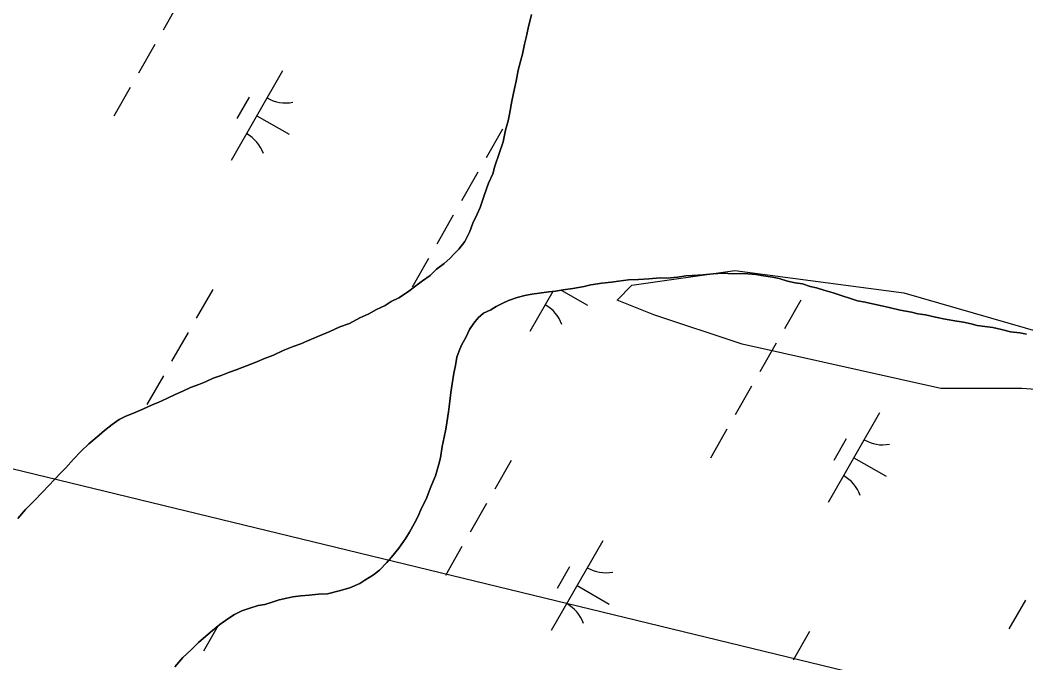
# Model space of a CAD drawing. Extents: x 3930721 to 3950824, y 220441 to 242861.
# Drawn here: x 3943989.2 to 3944475.6, y 229785 to 230095.9 of the extents above; entities that cross this region are included whole.
import ezdxf

# ---------------------------------------------------------------- set-up
doc = ezdxf.new("R2010")
doc.units = 0
for name, color, linetype in [('V-SITE-VEGE', 7, 'Continuous'), ('V-TOPO-SHOR', 7, 'Continuous'), ('V-UTIL-LINE', 7, 'Continuous'), ('V-WETL-SWMP', 7, 'Continuous')]:
    doc.layers.add(name, color=color, linetype=linetype)

msp = doc.modelspace()

# ---------------------------------------------------------------- linework, layer by layer
at = {"layer": 'V-SITE-VEGE'}
msp.add_lwpolyline([(3944523.45, 229914.21), (3944473.62, 229917.77), (3944434.47, 229917.77), (3944338.37, 229939.13), (3944295.66, 229953.38), (3944277.87, 229960.5), (3944284.98, 229967.62), (3944334.81, 229974.74), (3944416.67, 229964.06), (3944551.92, 229924.89)], dxfattribs=at)
at = {"layer": 'V-TOPO-SHOR'}
for points in [[(3944218.85, 230025.23), (3944220.92, 230031.37), (3944222.73, 230036.98), (3944224, 230042.59), (3944225.29, 230047.13), (3944225.79, 230050.33), (3944227.06, 230056.73), (3944228.33, 230062.87), (3944229.09, 230066.34), (3944230.1, 230071.68), (3944231.38, 230076.48), (3944232.15, 230079.42), (3944233.17, 230084.23), (3944233.93, 230087.43), (3944234.95, 230091.96), (3944236.48, 230098.64)], [(3944111.66, 229933.86), (3944116.42, 229936.04), (3944121.2, 229937.95), (3944124.91, 229939.32), (3944127.83, 229940.68), (3944133.13, 229942.87), (3944138.97, 229945.32), (3944143.74, 229947.5), (3944148.52, 229949.15), (3944153.55, 229951.86), (3944157.79, 229953.77), (3944161.5, 229955.94), (3944165.74, 229957.84), (3944168.65, 229959.74), (3944172.36, 229961.64), (3944176.59, 229964.34), (3944180.56, 229967.31), (3944183.73, 229969.74), (3944187.43, 229972.44), (3944190.6, 229975.4), (3944194.29, 229978.11), (3944196.93, 229980.53), (3944199.31, 229982.95), (3944201.41, 229985.1), (3944204.31, 229988.86), (3944206.66, 229993.68), (3944208.21, 229997.69), (3944210.3, 230001.97), (3944211.6, 230005.18), (3944213.67, 230011.06), (3944215.74, 230016.94), (3944217.83, 230021.49), (3944218.85, 230025.23)], [(3944371.26, 229967.11), (3944367.51, 229968.27), (3944364.06, 229968.83), (3944360.3, 229969.69), (3944356.25, 229970.85), (3944353.09, 229971.57), (3944348.74, 229972.27), (3944344.99, 229972.83), (3944341.09, 229973.24), (3944337.79, 229973.36), (3944334.35, 229973.18), (3944328.96, 229973.42), (3944324.31, 229973.22), (3944319.53, 229972.73), (3944314.29, 229972.37), (3944311.14, 229972.19), (3944307.1, 229971.55), (3944302.02, 229971.05), (3944298.72, 229971.17), (3944293.33, 229970.81), (3944288.24, 229970.46), (3944283.45, 229970.27), (3944278.51, 229969.62), (3944275.22, 229969.13), (3944270.58, 229968.64), (3944265.2, 229967.83), (3944261.91, 229967.05), (3944256.53, 229966.1), (3944251.89, 229965.45), (3944248.15, 229964.81), (3944244.86, 229964.48), (3944240.22, 229963.83), (3944236.63, 229963.35), (3944233.34, 229962.72), (3944229.6, 229961.78), (3944225.43, 229960.24), (3944222.3, 229958.86), (3944219.46, 229957.33), (3944216.78, 229955.81), (3944213.35, 229954.12), (3944210.68, 229951.85), (3944208.61, 229949.28), (3944206.54, 229946.27), (3944204.93, 229942.65), (3944202.73, 229938.74), (3944201.56, 229935.88), (3944200.39, 229932.87), (3944199.68, 229928.82), (3944198.97, 229925.07), (3944198.12, 229919.97), (3944197.42, 229915.76), (3944197.01, 229911.57), (3944196.31, 229906.46), (3944195.62, 229901.07), (3944195.05, 229898.06), (3944194.34, 229894.16), (3944193.33, 229889.66), (3944192.49, 229884.26), (3944191.62, 229881.1), (3944190.03, 229875.54), (3944187.84, 229870.13), (3944185.5, 229864.26), (3944183.15, 229859.6), (3944181.69, 229855.98), (3944179.93, 229852.67), (3944177.42, 229848.3), (3944175.66, 229845.29), (3944172.26, 229840.46), (3944168.86, 229836.08), (3944166.49, 229833.51), (3944162.93, 229829.88), (3944160.11, 229827.6), (3944155.94, 229825.01), (3944153.41, 229823.34), (3944148.64, 229821.34), (3944143.41, 229819.79), (3944137.88, 229818.39), (3944133.54, 229818.2), (3944128.9, 229817.85), (3944124.86, 229817.51), (3944121.12, 229817.02), (3944118.13, 229816.39), (3944114.39, 229815.45), (3944111.11, 229814.37), (3944107.52, 229813.29), (3944104.23, 229812.81), (3944100.35, 229811.42), (3944096.47, 229810.18), (3944092.89, 229808.49), (3944089.62, 229806.36), (3944085.75, 229803.63), (3944082.18, 229800.75), (3944078.92, 229797.87), (3944075.5, 229794.84), (3944071.94, 229791.36), (3944067.94, 229787.57), (3944063.93, 229783.19)], [(3944475.87, 229943.94), (3944472.67, 229944.71), (3944468.13, 229945.19), (3944463.86, 229946.21), (3944459.59, 229947.23), (3944455.86, 229947.73), (3944452.12, 229948.22), (3944449.19, 229948.99), (3944445.45, 229949.75), (3944442.25, 229950.26), (3944436.65, 229951.26), (3944431.84, 229952.28), (3944427.04, 229953.3), (3944423.31, 229953.79), (3944420.37, 229954.56), (3944414.77, 229955.57), (3944409.43, 229956.85), (3944405.15, 229957.87), (3944401.42, 229958.63), (3944397.95, 229959.39), (3944394.21, 229960.16), (3944390.74, 229961.19), (3944386.73, 229962.48), (3944382.46, 229964.03), (3944377.92, 229965.32), (3944374.44, 229966.35), (3944371.26, 229967.11)], [(3943988.08, 229854.85), (3943991.77, 229859.14), (3943995.99, 229863.45), (3944000.2, 229867.75), (3944002.84, 229870.71), (3944006, 229873.93), (3944008.9, 229876.89), (3944011.27, 229879.32), (3944014.96, 229883.61), (3944018.65, 229887.38), (3944022.34, 229890.88), (3944027.36, 229895.19), (3944030, 229897.35), (3944033.7, 229900.31), (3944037.14, 229902.75), (3944040.31, 229904.38), (3944044.03, 229905.74), (3944048.54, 229907.65), (3944053.04, 229909.83), (3944055.96, 229910.93), (3944060.2, 229912.83), (3944064.18, 229914.74), (3944067.89, 229916.37), (3944071.6, 229918.27), (3944075.58, 229919.65), (3944078.76, 229921.01), (3944082.47, 229922.65), (3944086.45, 229924.02), (3944090.43, 229925.65), (3944093.62, 229926.75), (3944096.53, 229927.85), (3944100.78, 229929.49), (3944103.7, 229930.58), (3944107.41, 229932.22), (3944111.66, 229933.86)]]:
    msp.add_lwpolyline(points, dxfattribs=at)
at = {"layer": 'V-UTIL-LINE'}
msp.add_lwpolyline([(3945607.36, 229485.13), (3943465.06, 230005.04)], dxfattribs=at)
msp.add_lwpolyline([(3945607.36, 229485.13), (3943465.06, 230005.04)], dxfattribs=at)
at = {"layer": 'V-WETL-SWMP'}
for p, q in [((3944066.23, 230104.96), (3944058.28, 230091.07)), ((3944236.48, 230098.64), (3944234.95, 230091.97)), ((3944234.95, 230091.97), (3944233.94, 230087.43)), ((3944233.94, 230087.43), (3944233.17, 230084.23)), ((3944054.31, 230084.13), (3944046.36, 230070.25)), ((3944232.15, 230079.42), (3944231.38, 230076.48)), ((3944233.17, 230084.23), (3944232.15, 230079.42)), ((3944231.38, 230076.48), (3944230.1, 230071.68)), ((3944116.13, 230071.28), (3944091.28, 230027.9)), ((3944230.1, 230071.68), (3944229.09, 230066.34)), ((3944229.09, 230066.34), (3944228.33, 230062.87)), ((3944042.38, 230063.3), (3944034.43, 230049.42)), ((3944228.33, 230062.87), (3944227.06, 230056.73)), ((3944100, 230058.63), (3944094.03, 230048.22)), ((3944227.06, 230056.73), (3944225.79, 230050.33)), ((3944225.79, 230050.33), (3944225.29, 230047.13)), ((3944103.71, 230049.59), (3944119.33, 230040.64)), ((3944225.29, 230047.13), (3944224, 230042.59)), ((3944222.5, 230043.12), (3944214.55, 230029.23)), ((3944224, 230042.59), (3944222.73, 230036.98)), ((3944222.73, 230036.98), (3944220.92, 230031.37)), ((3944220.92, 230031.37), (3944218.85, 230025.23)), ((3944210.58, 230022.29), (3944202.62, 230008.41)), ((3944217.83, 230021.49), (3944215.74, 230016.94)), ((3944218.85, 230025.23), (3944217.83, 230021.49)), ((3944215.74, 230016.94), (3944213.67, 230011.06)), ((3944213.67, 230011.06), (3944211.6, 230005.18)), ((3944210.3, 230001.97), (3944208.21, 229997.69)), ((3944211.6, 230005.18), (3944210.3, 230001.97)), ((3944198.65, 230001.47), (3944190.7, 229987.58)), ((3944208.21, 229997.69), (3944206.66, 229993.68)), ((3944206.66, 229993.68), (3944204.31, 229988.86)), ((3944204.31, 229988.86), (3944201.42, 229985.1)), ((3944199.31, 229982.95), (3944196.93, 229980.53)), ((3944201.42, 229985.1), (3944199.31, 229982.95)), ((3944186.72, 229980.64), (3944178.77, 229966.75)), ((3944194.3, 229978.11), (3944190.6, 229975.4)), ((3944196.93, 229980.53), (3944194.3, 229978.11)), ((3944187.43, 229972.44), (3944183.73, 229969.74)), ((3944190.6, 229975.4), (3944187.43, 229972.44)), ((3944311.14, 229972.19), (3944314.29, 229972.37)), ((3944314.29, 229972.37), (3944319.53, 229972.73)), ((3944319.53, 229972.73), (3944324.31, 229973.22)), ((3944324.31, 229973.22), (3944328.96, 229973.42)), ((3944328.96, 229973.42), (3944334.35, 229973.18)), ((3944334.35, 229973.18), (3944337.79, 229973.36)), ((3944337.79, 229973.36), (3944341.09, 229973.24)), ((3944341.09, 229973.24), (3944344.99, 229972.83)), ((3944344.99, 229972.83), (3944348.74, 229972.27)), ((3944183.73, 229969.74), (3944180.56, 229967.31)), ((3944261.91, 229967.05), (3944265.2, 229967.83)), ((3944265.2, 229967.83), (3944270.58, 229968.64)), ((3944270.58, 229968.64), (3944275.22, 229969.13)), ((3944275.22, 229969.13), (3944278.51, 229969.61)), ((3944278.51, 229969.61), (3944283.45, 229970.26)), ((3944283.45, 229970.26), (3944288.24, 229970.46)), ((3944288.24, 229970.46), (3944293.33, 229970.81)), ((3944293.33, 229970.81), (3944298.72, 229971.17)), ((3944298.72, 229971.17), (3944302.02, 229971.05)), ((3944302.02, 229971.05), (3944307.1, 229971.55)), ((3944307.1, 229971.55), (3944311.14, 229972.19)), ((3944348.74, 229972.27), (3944353.09, 229971.57)), ((3944353.09, 229971.57), (3944356.25, 229970.85)), ((3944356.25, 229970.85), (3944360.3, 229969.69)), ((3944360.3, 229969.69), (3944364.06, 229968.83)), ((3944364.06, 229968.83), (3944367.51, 229968.27)), ((3944367.51, 229968.27), (3944371.26, 229967.11)), ((3944082.34, 229965.57), (3944074.39, 229951.68)), ((3944176.59, 229964.34), (3944172.36, 229961.64)), ((3944180.56, 229967.31), (3944176.59, 229964.34)), ((3944229.61, 229961.78), (3944233.34, 229962.72)), ((3944233.34, 229962.72), (3944236.63, 229963.35)), ((3944246.76, 229964.67), (3944235.63, 229945.23)), ((3944236.63, 229963.35), (3944240.22, 229963.83)), ((3944240.22, 229963.83), (3944244.86, 229964.48)), ((3944244.86, 229964.48), (3944248.15, 229964.81)), ((3944248.15, 229964.81), (3944251.89, 229965.45)), ((3944250.91, 229965.28), (3944263.67, 229957.98)), ((3944251.89, 229965.45), (3944256.53, 229966.1)), ((3944256.53, 229966.1), (3944261.91, 229967.05)), ((3944371.26, 229967.11), (3944374.44, 229966.35)), ((3944374.44, 229966.35), (3944377.92, 229965.32)), ((3944377.92, 229965.32), (3944382.46, 229964.03)), ((3944382.46, 229964.03), (3944386.73, 229962.48)), ((3944165.74, 229957.84), (3944161.5, 229955.94)), ((3944168.65, 229959.74), (3944165.74, 229957.84)), ((3944172.36, 229961.64), (3944168.65, 229959.74)), ((3944219.46, 229957.33), (3944222.29, 229958.86)), ((3944222.29, 229958.86), (3944225.43, 229960.24)), ((3944225.43, 229960.24), (3944229.61, 229961.78)), ((3944366.85, 229960.45), (3944358.89, 229946.57)), ((3944386.73, 229962.48), (3944390.74, 229961.19)), ((3944390.74, 229961.19), (3944394.21, 229960.16)), ((3944394.21, 229960.16), (3944397.95, 229959.39)), ((3944397.95, 229959.39), (3944401.42, 229958.63)), ((3944401.42, 229958.63), (3944405.15, 229957.87)), ((3944405.15, 229957.87), (3944409.43, 229956.85)), ((3944157.79, 229953.77), (3944153.55, 229951.86)), ((3944161.5, 229955.94), (3944157.79, 229953.77)), ((3944210.68, 229951.85), (3944213.35, 229954.12)), ((3944213.35, 229954.12), (3944216.78, 229955.81)), ((3944216.78, 229955.81), (3944219.46, 229957.33)), ((3944409.43, 229956.85), (3944414.77, 229955.57)), ((3944414.77, 229955.57), (3944420.37, 229954.56)), ((3944420.37, 229954.56), (3944423.31, 229953.79)), ((3944423.31, 229953.79), (3944427.04, 229953.3)), ((3944427.04, 229953.3), (3944431.84, 229952.28)), ((3944148.52, 229949.15), (3944143.74, 229947.5)), ((3944153.55, 229951.86), (3944148.52, 229949.15)), ((3944206.54, 229946.27), (3944208.61, 229949.28)), ((3944208.61, 229949.28), (3944210.68, 229951.85)), ((3944431.84, 229952.28), (3944436.65, 229951.26)), ((3944436.65, 229951.26), (3944442.25, 229950.26)), ((3944442.25, 229950.26), (3944445.45, 229949.76)), ((3944445.45, 229949.76), (3944449.19, 229948.99)), ((3944449.19, 229948.99), (3944452.12, 229948.23)), ((3944452.12, 229948.23), (3944455.86, 229947.73)), ((3944070.41, 229944.74), (3944062.46, 229930.86)), ((3944138.97, 229945.32), (3944133.13, 229942.87)), ((3944143.74, 229947.5), (3944138.97, 229945.32)), ((3944204.93, 229942.65), (3944206.54, 229946.27)), ((3944455.86, 229947.73), (3944459.59, 229947.23)), ((3944459.59, 229947.23), (3944463.86, 229946.21)), ((3944463.86, 229946.21), (3944468.13, 229945.19)), ((3944468.13, 229945.19), (3944472.67, 229944.71)), ((3944472.67, 229944.71), (3944475.87, 229943.94)), ((3944124.91, 229939.32), (3944121.2, 229937.95)), ((3944127.83, 229940.68), (3944124.91, 229939.32)), ((3944133.13, 229942.87), (3944127.83, 229940.68)), ((3944201.56, 229935.88), (3944202.73, 229938.74)), ((3944202.73, 229938.74), (3944204.93, 229942.65)), ((3944354.92, 229939.63), (3944346.97, 229925.74)), ((3944111.65, 229933.86), (3944107.41, 229932.22)), ((3944116.43, 229936.04), (3944111.65, 229933.86)), ((3944121.2, 229937.95), (3944116.43, 229936.04)), ((3944200.39, 229932.87), (3944201.56, 229935.88)), ((3944100.78, 229929.49), (3944096.54, 229927.85)), ((3944103.7, 229930.58), (3944100.78, 229929.49)), ((3944107.41, 229932.22), (3944103.7, 229930.58)), ((3944198.97, 229925.07), (3944199.68, 229928.82)), ((3944199.68, 229928.82), (3944200.39, 229932.87)), ((3944058.49, 229923.91), (3944050.53, 229910.03)), ((3944086.45, 229924.02), (3944082.47, 229922.65)), ((3944090.43, 229925.66), (3944086.45, 229924.02)), ((3944093.62, 229926.75), (3944090.43, 229925.66)), ((3944096.54, 229927.85), (3944093.62, 229926.75)), ((3944198.12, 229919.96), (3944198.97, 229925.07)), ((3944075.58, 229919.65), (3944071.6, 229918.27)), ((3944078.76, 229921.01), (3944075.58, 229919.65)), ((3944082.47, 229922.65), (3944078.76, 229921.01)), ((3944197.42, 229915.76), (3944198.12, 229919.96)), ((3944064.18, 229914.74), (3944060.2, 229912.83)), ((3944067.89, 229916.37), (3944064.18, 229914.74)), ((3944071.6, 229918.27), (3944067.89, 229916.37)), ((3944197.01, 229911.57), (3944197.42, 229915.76)), ((3944342.99, 229918.8), (3944335.04, 229904.91)), ((3944053.04, 229909.83), (3944048.54, 229907.65)), ((3944055.96, 229910.93), (3944053.04, 229909.83)), ((3944060.2, 229912.83), (3944055.96, 229910.93)), ((3944196.31, 229906.46), (3944197.01, 229911.57)), ((3944040.31, 229904.38), (3944037.14, 229902.75)), ((3944044.03, 229905.74), (3944040.31, 229904.38)), ((3944048.54, 229907.65), (3944044.03, 229905.74)), ((3944195.62, 229901.07), (3944196.31, 229906.46)), ((3944404.82, 229905.95), (3944379.97, 229862.56)), ((3944033.7, 229900.31), (3944030, 229897.35)), ((3944037.14, 229902.75), (3944033.7, 229900.31)), ((3944195.05, 229898.06), (3944195.62, 229901.07)), ((3944027.36, 229895.19), (3944022.34, 229890.88)), ((3944030, 229897.35), (3944027.36, 229895.19)), ((3944194.34, 229894.16), (3944195.05, 229898.06)), ((3944331.06, 229897.97), (3944323.11, 229884.09)), ((3944022.34, 229890.88), (3944018.65, 229887.38)), ((3944193.33, 229889.66), (3944194.34, 229894.16)), ((3944388.68, 229893.3), (3944382.72, 229882.89)), ((3944018.65, 229887.38), (3944014.96, 229883.61)), ((3944192.49, 229884.26), (3944193.33, 229889.66)), ((3944014.96, 229883.61), (3944011.27, 229879.32)), ((3944190.03, 229875.54), (3944191.62, 229881.1)), ((3944191.62, 229881.1), (3944192.49, 229884.26)), ((3944226.68, 229882.9), (3944218.73, 229869.02)), ((3944392.39, 229884.26), (3944408.01, 229875.31)), ((3944008.9, 229876.89), (3944006, 229873.93)), ((3944011.27, 229879.32), (3944008.9, 229876.89)), ((3944187.84, 229870.13), (3944190.03, 229875.54)), ((3944002.84, 229870.71), (3944000.21, 229867.75)), ((3944006, 229873.93), (3944002.84, 229870.71)), ((3944000.21, 229867.75), (3943995.99, 229863.45)), ((3944185.5, 229864.26), (3944187.84, 229870.13)), ((3943995.99, 229863.45), (3943991.77, 229859.14)), ((3944183.15, 229859.59), (3944185.5, 229864.26)), ((3944214.75, 229862.07), (3944206.8, 229848.19)), ((3943991.77, 229859.14), (3943988.08, 229854.85)), ((3944179.93, 229852.67), (3944181.69, 229855.98)), ((3944181.69, 229855.98), (3944183.15, 229859.59)), ((3944177.43, 229848.3), (3944179.93, 229852.67)), ((3944175.66, 229845.29), (3944177.43, 229848.3)), ((3944172.26, 229840.46), (3944175.66, 229845.29)), ((3944202.83, 229841.25), (3944194.88, 229827.36)), ((3944270.95, 229844.06), (3944246.1, 229800.67)), ((3944168.86, 229836.08), (3944172.26, 229840.46)), ((3944162.93, 229829.88), (3944166.49, 229833.51)), ((3944166.49, 229833.51), (3944168.86, 229836.08)), ((3944254.81, 229831.41), (3944248.85, 229820.99)), ((3944155.94, 229825.01), (3944160.11, 229827.6)), ((3944160.11, 229827.6), (3944162.93, 229829.88)), ((3944148.64, 229821.34), (3944153.41, 229823.34)), ((3944153.41, 229823.34), (3944155.94, 229825.01)), ((3944258.53, 229822.37), (3944274.14, 229813.42)), ((3944118.13, 229816.39), (3944121.12, 229817.02)), ((3944121.12, 229817.02), (3944124.86, 229817.51)), ((3944124.86, 229817.51), (3944128.9, 229817.85)), ((3944128.9, 229817.85), (3944133.54, 229818.2)), ((3944133.54, 229818.2), (3944137.88, 229818.39)), ((3944137.88, 229818.39), (3944143.41, 229819.79)), ((3944143.41, 229819.79), (3944148.64, 229821.34)), ((3944100.35, 229811.42), (3944104.23, 229812.81)), ((3944104.23, 229812.81), (3944107.52, 229813.29)), ((3944107.52, 229813.29), (3944111.11, 229814.37)), ((3944111.11, 229814.37), (3944114.39, 229815.46)), ((3944114.39, 229815.46), (3944118.13, 229816.39)), ((3944475.4, 229815.31), (3944467.45, 229801.42)), ((3944089.62, 229806.37), (3944092.89, 229808.5)), ((3944092.89, 229808.5), (3944096.47, 229810.18)), ((3944096.47, 229810.18), (3944100.35, 229811.42)), ((3944085, 229803.03), (3944077.91, 229790.64)), ((3944082.18, 229800.75), (3944085.75, 229803.63)), ((3944085.75, 229803.63), (3944089.62, 229806.37)), ((3944075.5, 229794.84), (3944078.92, 229797.87)), ((3944078.92, 229797.87), (3944082.18, 229800.75)), ((3944371.02, 229800.23), (3944363.07, 229786.35)), ((3944071.94, 229791.36), (3944075.5, 229794.84)), ((3944063.94, 229783.19), (3944067.94, 229787.57)), ((3944067.94, 229787.57), (3944071.94, 229791.36))]:
    msp.add_line(p, q, dxfattribs=at)
for centre, start, end in [((3944117.64, 230073.44), 239.4279, 280.9715), ((3944090.19, 230025.5), 19.4279, 60.9715), ((3944234.53, 229942.84), 19.4279, 60.9715), ((3944406.33, 229908.11), 239.4279, 280.9715), ((3944378.87, 229860.17), 19.4279, 60.9715), ((3944272.46, 229846.22), 239.4279, 280.9715), ((3944245, 229798.28), 19.4279, 60.9715)]:
    msp.add_arc(centre, 17.62, start, end, dxfattribs=at)

doc.saveas('drawing.dxf')
